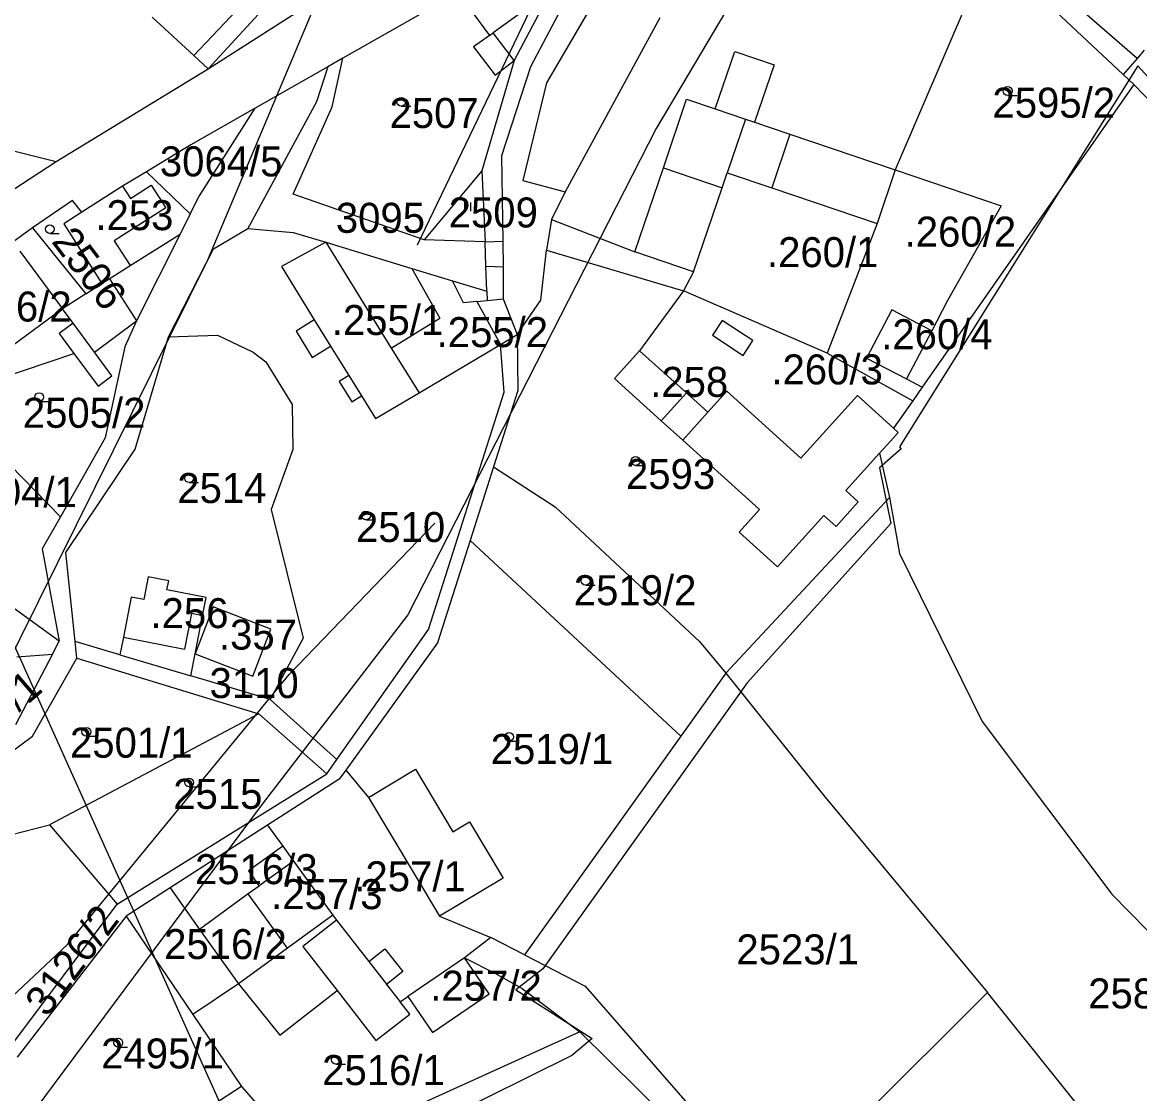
# Model space of a CAD drawing. Extents: x -564810 to -550519, y -1045831 to -1034011.
# Drawn here: x -552616.9 to -552426.8, y -1036586.2 to -1036404 of the extents above; entities that cross this region are included whole.
import ezdxf

# ---------------------------------------------------------------- set-up
doc = ezdxf.new("R2010")
doc.units = 0
for name, color, linetype in [('KN stav', 7, 'Continuous'), ('Obvod KPU', 7, 'Continuous'), ('Parcelní čísla', 7, 'Continuous'), ('STG', 7, 'Continuous'), ('Vrstva 14', 7, 'Continuous'), ('Vrstva 22', 7, 'Continuous'), ('Vrstva 33', 7, 'Continuous'), ('Vrstva 4', 7, 'Continuous'), ('zamokř ploch', 7, 'Continuous')]:
    doc.layers.add(name, color=color, linetype=linetype)

msp = doc.modelspace()

# ---------------------------------------------------------------- linework, layer by layer
at = {"layer": 'KN stav'}
for p, q in [((-552510.7, -1036374.1), (-552530.47, -1036411.59)), ((-552506.89, -1036378.57), (-552527.71, -1036414.32)), ((-552585.27, -1036411.9), (-552553.54, -1036391.61)), ((-552452.36, -1036391.6), (-552468.4, -1036429.12)), ((-552429.63, -1036412.9), (-552452.36, -1036391.6)), ((-552571.2, -1036396.64), (-552585.27, -1036411.9)), ((-552542.81, -1036398.93), (-552562.39, -1036410.12)), ((-552526.97, -1036398.7), (-552533.23, -1036410.52)), ((-552541.09, -1036401.27), (-552537.44, -1036406.24)), ((-552594.79, -1036403.13), (-552587.73, -1036409.63)), ((-552508.46, -1036403.26), (-552524.56, -1036432.86)), ((-552537.44, -1036406.24), (-552540.12, -1036408.17)), ((-552540.12, -1036408.17), (-552536.47, -1036412.98)), ((-552426.05, -1036408.77), (-552427.24, -1036410.15)), ((-552587.73, -1036409.63), (-552585.27, -1036411.9)), ((-552562.39, -1036410.12), (-552564.91, -1036411.56)), ((-552564.19, -1036418.39), (-552562.39, -1036410.12)), ((-552533.23, -1036410.52), (-552538.7, -1036429.27)), ((-552536.47, -1036412.98), (-552533.23, -1036410.52)), ((-552499.02, -1036418.73), (-552495.71, -1036408.98)), ((-552495.71, -1036408.98), (-552489.02, -1036411.25)), ((-552427.24, -1036410.15), (-552429.63, -1036412.9)), ((-552611.15, -1036427.67), (-552585.27, -1036411.9)), ((-552564.91, -1036411.56), (-552577.27, -1036418.62)), ((-552564.91, -1036411.56), (-552566.82, -1036417.56)), ((-552530.47, -1036411.59), (-552535.38, -1036426.72)), ((-552489.02, -1036411.25), (-552492.32, -1036421)), ((-552527.71, -1036414.32), (-552531.77, -1036430.93)), ((-552427.83, -1036414.59), (-552463.82, -1036466.07)), ((-552429.63, -1036412.9), (-552427.83, -1036414.59)), ((-552400.05, -1036443.53), (-552427.83, -1036414.59)), ((-552566.82, -1036417.56), (-552578.55, -1036439.05)), ((-552570.82, -1036433.26), (-552564.19, -1036418.39)), ((-552507.85, -1036428.76), (-552503.89, -1036417.08)), ((-552503.89, -1036417.08), (-552499.02, -1036418.73)), ((-552577.27, -1036418.62), (-552588.21, -1036424.87)), ((-552586.87, -1036433.72), (-552577.27, -1036418.62)), ((-552492.32, -1036421), (-552486.31, -1036423.04)), ((-552486.31, -1036423.04), (-552468.4, -1036429.12)), ((-552623.78, -1036424.51), (-552611.15, -1036427.67)), ((-552588.21, -1036424.87), (-552595.78, -1036429.43)), ((-552654.19, -1036455.9), (-552611.15, -1036427.67)), ((-552535.38, -1036426.72), (-552535.14, -1036441.22)), ((-552595.78, -1036429.43), (-552599.85, -1036431.88)), ((-552595.78, -1036429.43), (-552588.33, -1036436.61)), ((-552538.7, -1036429.27), (-552548.51, -1036441)), ((-552538.7, -1036429.27), (-552538.17, -1036441.33)), ((-552512.7, -1036443.05), (-552507.85, -1036428.76)), ((-552468.4, -1036429.12), (-552471.49, -1036438.24)), ((-552468.4, -1036429.12), (-552450.42, -1036435.22)), ((-552531.77, -1036430.93), (-552524.56, -1036432.86)), ((-552599.85, -1036431.88), (-552606.75, -1036436.3)), ((-552548.51, -1036441), (-552570.82, -1036433.26)), ((-552524.56, -1036432.86), (-552526.88, -1036437.57)), ((-552608.34, -1036434.33), (-552615.13, -1036438.98)), ((-552606.75, -1036436.3), (-552608.34, -1036434.33)), ((-552588.33, -1036436.61), (-552586.87, -1036433.72)), ((-552450.42, -1036435.22), (-552459.56, -1036451.43)), ((-552606.75, -1036436.3), (-552609.84, -1036438.27)), ((-552588.33, -1036436.61), (-552590.04, -1036440.02)), ((-552615.13, -1036438.98), (-552618.47, -1036441.38)), ((-552615.13, -1036438.98), (-552606.07, -1036450.18)), ((-552609.84, -1036438.27), (-552603.34, -1036448.44)), ((-552584.37, -1036442.56), (-552578.55, -1036439.05)), ((-552578.55, -1036439.05), (-552570.84, -1036439.74)), ((-552526.88, -1036437.57), (-552527.71, -1036442.76)), ((-552526.88, -1036437.57), (-552512.7, -1036443.05)), ((-552471.49, -1036438.24), (-552480, -1036460.26)), ((-552598.56, -1036445.38), (-552590.04, -1036440.02)), ((-552590.04, -1036440.02), (-552597.48, -1036454.8)), ((-552570.84, -1036439.74), (-552565.28, -1036441.42)), ((-552538.17, -1036441.33), (-552548.51, -1036441)), ((-552592.03, -1036457.52), (-552584.37, -1036442.56)), ((-552565.28, -1036441.42), (-552572.81, -1036445.56)), ((-552565.28, -1036441.42), (-552554.12, -1036459.42)), ((-552565.28, -1036441.42), (-552550.61, -1036445.86)), ((-552538.03, -1036445.5), (-552538.17, -1036441.33)), ((-552535.14, -1036441.22), (-552535.11, -1036445.6)), ((-552528.71, -1036451.27), (-552527.71, -1036442.76)), ((-552527.71, -1036442.76), (-552504.42, -1036449.68)), ((-552603.34, -1036448.44), (-552598.56, -1036445.38)), ((-552572.81, -1036445.56), (-552567.22, -1036454.59)), ((-552550.61, -1036445.86), (-552543.7, -1036447.95)), ((-552537.9, -1036449.71), (-552538.03, -1036445.5)), ((-552535.11, -1036445.6), (-552535.07, -1036451.04)), ((-552606.07, -1036450.18), (-552603.34, -1036448.44)), ((-552543.7, -1036447.95), (-552537.9, -1036449.71)), ((-552537.9, -1036449.71), (-552537.84, -1036451.32)), ((-552504.42, -1036449.68), (-552511.88, -1036459.86)), ((-552480, -1036460.26), (-552504.42, -1036449.68)), ((-552537.84, -1036451.32), (-552535.07, -1036451.04)), ((-552535.07, -1036451.04), (-552532.69, -1036457.12)), ((-552532.69, -1036457.12), (-552528.71, -1036451.27)), ((-552459.56, -1036451.43), (-552462.2, -1036456.47)), ((-552468.97, -1036452.92), (-552473.27, -1036461.11)), ((-552462.2, -1036456.47), (-552468.97, -1036452.92)), ((-552604.63, -1036460.09), (-552597.48, -1036454.8)), ((-552597.48, -1036454.8), (-552599.43, -1036459.2)), ((-552567.22, -1036454.59), (-552570.33, -1036456.52)), ((-552597.69, -1036476.58), (-552592.03, -1036457.52)), ((-552592.03, -1036457.52), (-552583.66, -1036457.2)), ((-552583.66, -1036457.2), (-552577.61, -1036460.09)), ((-552570.33, -1036456.52), (-552567.56, -1036460.99)), ((-552535.54, -1036458.81), (-552532.69, -1036457.12)), ((-552532.69, -1036457.12), (-552532.59, -1036466.63)), ((-552462.2, -1036456.47), (-552466.5, -1036464.66)), ((-552601.63, -1036464.14), (-552604.63, -1036460.09)), ((-552599.43, -1036459.2), (-552602.77, -1036474.65)), ((-552577.61, -1036460.09), (-552575.49, -1036461.77)), ((-552567.56, -1036460.99), (-552564.45, -1036459.06)), ((-552564.45, -1036459.06), (-552561.34, -1036464.08)), ((-552554.12, -1036459.42), (-552549.41, -1036467.03)), ((-552549.41, -1036467.03), (-552535.54, -1036458.81)), ((-552534.9, -1036466.89), (-552535.54, -1036458.81)), ((-552511.88, -1036459.86), (-552516.16, -1036464.59)), ((-552511.88, -1036459.86), (-552503.94, -1036467.03)), ((-552620.91, -1036464.65), (-552608.12, -1036460.32)), ((-552608.12, -1036460.32), (-552604, -1036465.89)), ((-552575.49, -1036461.77), (-552570.99, -1036468.98)), ((-552480, -1036460.26), (-552465.44, -1036468.38)), ((-552473.27, -1036461.11), (-552466.5, -1036464.66)), ((-552604, -1036465.89), (-552601.63, -1036464.14)), ((-552561.34, -1036464.08), (-552562.97, -1036465.09)), ((-552562.97, -1036465.09), (-552560.83, -1036468.55)), ((-552516.16, -1036464.59), (-552508.22, -1036471.77)), ((-552466.5, -1036464.66), (-552463.82, -1036466.07)), ((-552560.83, -1036468.55), (-552559.2, -1036467.54)), ((-552559.2, -1036467.54), (-552556.8, -1036471.41)), ((-552556.8, -1036471.41), (-552549.41, -1036467.03)), ((-552547.8, -1036507.29), (-552534.9, -1036466.89)), ((-552532.59, -1036466.63), (-552536.73, -1036479.62)), ((-552503.94, -1036467.03), (-552500.29, -1036470.33)), ((-552463.82, -1036466.07), (-552465.44, -1036468.38)), ((-552570.99, -1036468.98), (-552570.86, -1036476.64)), ((-552465.44, -1036468.38), (-552468.69, -1036473.04)), ((-552500.29, -1036470.33), (-552504.56, -1036475.07)), ((-552508.22, -1036471.77), (-552504.56, -1036475.07)), ((-552468.69, -1036473.04), (-552467.9, -1036473.76)), ((-552623.64, -1036474.52), (-552610.41, -1036488.12)), ((-552602.77, -1036474.65), (-552610.41, -1036488.12)), ((-552504.56, -1036475.07), (-552491.47, -1036486.89)), ((-552469.24, -1036475.24), (-552471.07, -1036477.27)), ((-552467.9, -1036473.76), (-552469.24, -1036475.24)), ((-552609.46, -1036494.16), (-552597.69, -1036476.58)), ((-552570.86, -1036476.64), (-552574.53, -1036486.87)), ((-552476.81, -1036483.62), (-552471.07, -1036477.27)), ((-552471.07, -1036477.27), (-552469.37, -1036484.81)), ((-552536.73, -1036479.62), (-552540.73, -1036492.16)), ((-552536.73, -1036479.62), (-552526.27, -1036486.43)), ((-552469.37, -1036484.81), (-552497.25, -1036514.68)), ((-552474.69, -1036485.54), (-552476.81, -1036483.62)), ((-552469.37, -1036484.81), (-552467.69, -1036494.33)), ((-552526.27, -1036486.43), (-552501.72, -1036509.31)), ((-552478.48, -1036489.74), (-552474.69, -1036485.54)), ((-552610.41, -1036488.12), (-552613.51, -1036493.58)), ((-552574.53, -1036486.87), (-552569.12, -1036508.76)), ((-552491.47, -1036486.89), (-552494.95, -1036490.74)), ((-552488.42, -1036496.64), (-552480.53, -1036487.9)), ((-552480.53, -1036487.9), (-552478.48, -1036489.74)), ((-552540.73, -1036492.16), (-552546.27, -1036509.54)), ((-552540.73, -1036492.16), (-552504.9, -1036525.39)), ((-552494.95, -1036490.74), (-552488.42, -1036496.64)), ((-552610.62, -1036509.28), (-552631.59, -1036494.06)), ((-552613.51, -1036493.58), (-552610.62, -1036509.28)), ((-552607.88, -1036509.3), (-552609.46, -1036494.16)), ((-552467.69, -1036494.33), (-552453.6, -1036522.94)), ((-552595.45, -1036498.3), (-552596.21, -1036502.18)), ((-552591.98, -1036498.97), (-552595.45, -1036498.3)), ((-552592.28, -1036500.51), (-552591.98, -1036498.97)), ((-552598.36, -1036501.76), (-552599.69, -1036508.58)), ((-552596.21, -1036502.18), (-552598.36, -1036501.76)), ((-552585.6, -1036501.81), (-552592.28, -1036500.51)), ((-552586.21, -1036504.92), (-552585.6, -1036501.81)), ((-552584.44, -1036503.41), (-552587.47, -1036511.41)), ((-552574.59, -1036507.22), (-552584.44, -1036503.41)), ((-552587.47, -1036511.41), (-552586.21, -1036504.92)), ((-552577.68, -1036515.21), (-552574.59, -1036507.22)), ((-552563.4, -1036529.36), (-552547.8, -1036507.29)), ((-552611.75, -1036511.45), (-552610.62, -1036509.28)), ((-552600.28, -1036511.57), (-552607.88, -1036509.3)), ((-552607.59, -1036512.12), (-552607.88, -1036509.3)), ((-552599.69, -1036508.58), (-552600.28, -1036511.57)), ((-552569.12, -1036508.76), (-552574.72, -1036519.19)), ((-552546.27, -1036509.54), (-552561.87, -1036531.18)), ((-552501.72, -1036509.31), (-552497.25, -1036514.68)), ((-552611.75, -1036511.45), (-552618.02, -1036523.5)), ((-552617.83, -1036511.94), (-552611.75, -1036511.45)), ((-552588.2, -1036515.17), (-552587.47, -1036511.42)), ((-552587.47, -1036511.41), (-552587.47, -1036511.42)), ((-552587.47, -1036511.42), (-552577.68, -1036515.21)), ((-552615.17, -1036525.4), (-552607.59, -1036512.12)), ((-552607.59, -1036512.12), (-552576.66, -1036521.61)), ((-552600.28, -1036511.57), (-552588.2, -1036515.17)), ((-552574.72, -1036519.19), (-552588.2, -1036515.17)), ((-552497.25, -1036514.68), (-552504.9, -1036525.39)), ((-552497.25, -1036514.68), (-552480.59, -1036535.46)), ((-552574.72, -1036519.19), (-552563.4, -1036529.36)), ((-552576.66, -1036521.61), (-552612.27, -1036540.49)), ((-552576.66, -1036521.61), (-552565.07, -1036531.79)), ((-552453.6, -1036522.94), (-552431.58, -1036552.29)), ((-552627.8, -1036534.76), (-552615.17, -1036525.4)), ((-552504.9, -1036525.39), (-552531.48, -1036562.62)), ((-552565.07, -1036531.79), (-552563.4, -1036529.36)), ((-552600.75, -1036554), (-552565.07, -1036531.79)), ((-552561.87, -1036531.18), (-552562.97, -1036532.71)), ((-552561.87, -1036531.18), (-552558.01, -1036535.82)), ((-552558.01, -1036535.82), (-552550.01, -1036531.05)), ((-552550.01, -1036531.05), (-552543.67, -1036541.68)), ((-552562.97, -1036532.71), (-552575.17, -1036540.56)), ((-552480.59, -1036535.46), (-552452.72, -1036569.02)), ((-552543.67, -1036541.68), (-552540.81, -1036539.98)), ((-552540.81, -1036539.98), (-552535.08, -1036549.57)), ((-552626.58, -1036544.16), (-552612.27, -1036540.49)), ((-552612.27, -1036540.49), (-552600.75, -1036554)), ((-552575.17, -1036540.56), (-552591.76, -1036551.23)), ((-552575.17, -1036540.56), (-552572.6, -1036544.1)), ((-552572.6, -1036544.1), (-552578.44, -1036548.34)), ((-552572.6, -1036544.1), (-552570.74, -1036546.65)), ((-552570.74, -1036546.65), (-552564.06, -1036555.85)), ((-552578.44, -1036548.34), (-552576.58, -1036550.9)), ((-552591.76, -1036551.23), (-552599.2, -1036556.02)), ((-552591.76, -1036551.23), (-552586.74, -1036558.27)), ((-552576.58, -1036550.9), (-552578.45, -1036552.25)), ((-552535.08, -1036549.57), (-552545.93, -1036556.05)), ((-552578.45, -1036552.25), (-552586.74, -1036558.27)), ((-552431.58, -1036552.29), (-552411.53, -1036572.68)), ((-552619.15, -1036578.6), (-552600.75, -1036554)), ((-552599.2, -1036556.02), (-552617.77, -1036579.99)), ((-552599.2, -1036556.02), (-552587.87, -1036572.76)), ((-552564.06, -1036555.85), (-552563.43, -1036556.72)), ((-552563.43, -1036556.72), (-552557.97, -1036563.73)), ((-552545.93, -1036556.05), (-552537.22, -1036559.67)), ((-552586.74, -1036558.27), (-552580.14, -1036567.53)), ((-552537.22, -1036559.67), (-552541.66, -1036563.11)), ((-552531.48, -1036562.62), (-552537.22, -1036559.67)), ((-552557.97, -1036563.73), (-552555.2, -1036561.57)), ((-552555.2, -1036561.57), (-552552.17, -1036565.46)), ((-552531.48, -1036562.62), (-552521.13, -1036567.93)), ((-552541.66, -1036563.11), (-552551.3, -1036569.67)), ((-552537.48, -1036569.25), (-552541.66, -1036563.11)), ((-552541.66, -1036563.11), (-552536.51, -1036565.69)), ((-552552.17, -1036565.46), (-552554.94, -1036567.62)), ((-552536.51, -1036565.69), (-552531.87, -1036568.34)), ((-552580.14, -1036567.53), (-552587.87, -1036572.76)), ((-552580.14, -1036567.53), (-552573.1, -1036576.28)), ((-552554.94, -1036567.62), (-552552.63, -1036570.58)), ((-552531.87, -1036568.34), (-552522.08, -1036575.68)), ((-552521.13, -1036567.93), (-552488.83, -1036604.94)), ((-552573.1, -1036576.28), (-552563.35, -1036568.68)), ((-552563.35, -1036568.68), (-552556.74, -1036577.17)), ((-552552.63, -1036570.58), (-552551.3, -1036569.67)), ((-552551.3, -1036569.67), (-552547.12, -1036575.81)), ((-552547.12, -1036575.81), (-552537.48, -1036569.25)), ((-552452.72, -1036569.02), (-552488.83, -1036604.94)), ((-552429.32, -1036598.11), (-552452.72, -1036569.02)), ((-552550.99, -1036572.69), (-552552.63, -1036570.58)), ((-552587.87, -1036572.76), (-552579.6, -1036584.98)), ((-552556.74, -1036577.17), (-552550.99, -1036572.69)), ((-552522.08, -1036575.68), (-552569.02, -1036596.97)), ((-552522.08, -1036575.68), (-552504.73, -1036592.77)), ((-552579.6, -1036584.98), (-552601.99, -1036599.47)), ((-552579.6, -1036584.98), (-552569.02, -1036596.97))]:
    msp.add_line(p, q, dxfattribs=at)
at = {"layer": 'Obvod KPU'}
for p, q in [((-552427.17, -1036411.44), (-552467.69, -1036476.18)), ((-552399.33, -1036441.9), (-552427.17, -1036411.44)), ((-552467.38, -1036476.56), (-552471.09, -1036479.79)), ((-552467.69, -1036476.18), (-552467.38, -1036476.56)), ((-552471.09, -1036479.79), (-552469.14, -1036489.25)), ((-552469.14, -1036489.25), (-552493.6, -1036516.32)), ((-552493.6, -1036516.32), (-552528.37, -1036564.96)), ((-552528.37, -1036564.96), (-552532.97, -1036568.53)), ((-552532.97, -1036568.53), (-552519.95, -1036576.81)), ((-552519.95, -1036576.81), (-552523.43, -1036579.71)), ((-552523.43, -1036579.71), (-552564.02, -1036599.82))]:
    msp.add_line(p, q, dxfattribs=at)
at = {"layer": 'STG'}
for points in [[(-552406.18, -1036240.18), (-552442.92, -1036277.85), (-552463.13, -1036323.79), (-552479.67, -1036372.48), (-552509.06, -1036422.1), (-552551.31, -1036504.79), (-552576.11, -1036536.95), (-552634.9, -1036615.96), (-552691.85, -1036672.93), (-552770.85, -1036728.98), (-552832.39, -1036818.1), (-552837.9, -1036875.06), (-552831.47, -1036931.11)], [(-553086.83, -1037509.03), (-553102.44, -1037299.55), (-553086.83, -1037209.51), (-553071.21, -1037131.41), (-553050.08, -1037031.26), (-553047.33, -1036952.24), (-553054.68, -1036883.33), (-553078.56, -1036837.39), (-553119.89, -1036809.83), (-553157.55, -1036794.21), (-553196.13, -1036789.62), (-553152.96, -1036760.21), (-553125.41, -1036746.43), (-553070.29, -1036720.71), (-552977.52, -1036697.74), (-552896.69, -1036677.52), (-552848, -1036668.34), (-552776.36, -1036649.96), (-552684.5, -1036608.61), (-552638.57, -1036588.4), (-552609.18, -1036560.84), (-552571.52, -1036514.9), (-552546.72, -1036489.17)]]:
    msp.add_lwpolyline(points, dxfattribs=at)
at = {"layer": 'Vrstva 14'}
msp.add_lwpolyline([(-551754.89, -1038428.38), (-553519.59, -1034507.17), (-553502.09, -1034572.44)], dxfattribs=at)
at = {"layer": 'Vrstva 33'}
msp.add_lwpolyline([(-552896.64, -1036832.02), (-552870.12, -1036811.16), (-552837.42, -1036779.18), (-552809.09, -1036744.29), (-552783.66, -1036724.66), (-552767.68, -1036700.67), (-552758.23, -1036681.34), (-552737.16, -1036648.63), (-552719, -1036601.38), (-552705.2, -1036538.15), (-552687.76, -1036536.69), (-552655.06, -1036539.6), (-552633.27, -1036541.05), (-552585.32, -1036444.38), (-552563.52, -1036392.48), (-552511.94, -1036348.14), (-552488.69, -1036314.71), (-552549.72, -1036441.91)], dxfattribs=at)
at = {"layer": 'Vrstva 4'}
for p, q in [((-552573.43, -1036394.58), (-552587.73, -1036409.63)), ((-552427.24, -1036410.15), (-552445.09, -1036394.66)), ((-552526.97, -1036398.7), (-552536.82, -1036405.79)), ((-552537.44, -1036406.24), (-552536.82, -1036405.79)), ((-552533.23, -1036410.52), (-552536.82, -1036405.79)), ((-552499.02, -1036418.73), (-552493.89, -1036420.47)), ((-552493.89, -1036420.47), (-552496.98, -1036429.59)), ((-552493.89, -1036420.47), (-552492.32, -1036421)), ((-552486.31, -1036423.04), (-552489.41, -1036432.16)), ((-552507.85, -1036428.76), (-552497.85, -1036432.15)), ((-552497.85, -1036432.15), (-552496.98, -1036429.59)), ((-552496.98, -1036429.59), (-552489.41, -1036432.16)), ((-552598.51, -1036433.97), (-552594.94, -1036431.69)), ((-552594.94, -1036431.69), (-552592.45, -1036435.59)), ((-552599.85, -1036431.88), (-552598.51, -1036433.97)), ((-552502.7, -1036446.44), (-552497.85, -1036432.15)), ((-552489.41, -1036432.16), (-552471.49, -1036438.23)), ((-552592.45, -1036435.59), (-552601.24, -1036441.2)), ((-552601.24, -1036441.2), (-552598.56, -1036445.38)), ((-552617.3, -1036442.96), (-552610.07, -1036452.73)), ((-552538.17, -1036441.33), (-552535.14, -1036441.21)), ((-552502.7, -1036446.44), (-552512.7, -1036443.05)), ((-552550.61, -1036445.86), (-552545.85, -1036454.3)), ((-552538.04, -1036445.5), (-552535.11, -1036445.59)), ((-552502.7, -1036446.44), (-552504.42, -1036449.68)), ((-552602.07, -1036447.62), (-552597.48, -1036454.8)), ((-552541.83, -1036451.73), (-552543.7, -1036447.95)), ((-552606.07, -1036450.18), (-552610.07, -1036452.73)), ((-552539.6, -1036451.5), (-552541.83, -1036451.73)), ((-552539.6, -1036451.5), (-552537.84, -1036451.32)), ((-552539.6, -1036451.5), (-552535.54, -1036458.8)), ((-552610.07, -1036452.73), (-552622.78, -1036462.12)), ((-552608.25, -1036455.19), (-552610.07, -1036452.73)), ((-552554.12, -1036459.42), (-552545.85, -1036454.3)), ((-552608.25, -1036455.19), (-552610.62, -1036456.94)), ((-552604.63, -1036460.09), (-552608.25, -1036455.19)), ((-552567.22, -1036454.59), (-552564.45, -1036459.06)), ((-552497.87, -1036454.72), (-552499.51, -1036457.24)), ((-552492.65, -1036458.15), (-552497.87, -1036454.72)), ((-552610.62, -1036456.94), (-552608.12, -1036460.32)), ((-552499.51, -1036457.24), (-552494.29, -1036460.66)), ((-552494.29, -1036460.66), (-552492.65, -1036458.15)), ((-552561.34, -1036464.08), (-552559.2, -1036467.54)), ((-552503.94, -1036467.03), (-552508.22, -1036471.76)), ((-552500.29, -1036470.33), (-552497.06, -1036466.76)), ((-552497.06, -1036466.76), (-552484.44, -1036478.15)), ((-552484.44, -1036478.15), (-552474.82, -1036467.5)), ((-552474.82, -1036467.5), (-552468.69, -1036473.03)), ((-552588.13, -1036504.54), (-552589.31, -1036510.6)), ((-552586.21, -1036504.92), (-552588.13, -1036504.54)), ((-552599.69, -1036508.57), (-552589.31, -1036510.6)), ((-552558.01, -1036535.82), (-552545.93, -1036556.05)), ((-552570.74, -1036546.65), (-552576.58, -1036550.89)), ((-552571.77, -1036561.44), (-552578.45, -1036552.25)), ((-552564.06, -1036555.84), (-552571.77, -1036561.44)), ((-552563.43, -1036556.71), (-552569.18, -1036561.2)), ((-552571.77, -1036561.44), (-552580.14, -1036567.53)), ((-552569.18, -1036561.2), (-552563.35, -1036568.68)), ((-552557.97, -1036563.72), (-552554.94, -1036567.61))]:
    msp.add_line(p, q, dxfattribs=at)
at = {"layer": 'zamokř ploch'}
for p, q in [((-552449.28, -1036416.44), (-552447.68, -1036416.44)), ((-552552.43, -1036418.29), (-552550.83, -1036418.29)), ((-552541.66, -1036434.65), (-552541.66, -1036436.15)), ((-552540.66, -1036434.65), (-552540.66, -1036436.15)), ((-552612.21, -1036439.94), (-552610.61, -1036439.94)), ((-552614.02, -1036468.5), (-552612.42, -1036468.5)), ((-552512.57, -1036479.36), (-552510.97, -1036479.36)), ((-552588.52, -1036482.3), (-552586.92, -1036482.3)), ((-552558.43, -1036488.62), (-552556.82, -1036488.62)), ((-552521.06, -1036499.72), (-552519.46, -1036499.72)), ((-552606, -1036525.42), (-552604.4, -1036525.42)), ((-552534.07, -1036526.28), (-552532.47, -1036526.28)), ((-552588.52, -1036534.04), (-552586.92, -1036534.04)), ((-552600.57, -1036578.29), (-552598.97, -1036578.29)), ((-552563.53, -1036581.21), (-552561.93, -1036581.21))]:
    msp.add_line(p, q, dxfattribs=at)
for centre in [(-552449.28, -1036415.69), (-552552.43, -1036417.54), (-552612.21, -1036439.19), (-552614.02, -1036467.75), (-552512.57, -1036478.61), (-552588.52, -1036481.55), (-552558.43, -1036487.87), (-552521.06, -1036498.97), (-552606, -1036524.67), (-552534.07, -1036525.53), (-552588.52, -1036533.29), (-552600.57, -1036577.54), (-552563.53, -1036580.46)]:
    msp.add_circle(centre, 0.75, dxfattribs=at)

# ---------------------------------------------------------------- texts
at = {"layer": 'Parcelní čísla'}
for s, p in [('2595/2', (-552451.88, -1036420.23)), ('2507', (-552554.42, -1036421.98)), ('3064/5', (-552593.49, -1036430.21)), ('3095', (-552563.56, -1036439.81)), ('2509', (-552544.36, -1036438.9)), ('2505/2', (-552616.8, -1036472.97)), ('2593', (-552514.21, -1036483.38)), ('2504/1', (-552628.46, -1036486.46)), ('2514', (-552590.52, -1036485.77)), ('2510', (-552560.13, -1036492.4)), ('2519/2', (-552523.09, -1036503.14)), ('3110', (-552585.04, -1036518.93)), ('2501/1', (-552608.78, -1036529.07)), ('2519/1', (-552537.22, -1036530.15)), ('2515', (-552591.21, -1036537.77)), ('2516/3', (-552587.51, -1036550.58)), ('2516/2', (-552592.76, -1036563.32)), ('2523/1', (-552495.43, -1036564.22)), ('2588', (-552435.59, -1036571.71)), ('2495/1', (-552603.47, -1036581.92)), ('2516/1', (-552565.88, -1036584.75))]:
    msp.add_text(s, height=5.1, dxfattribs=at).set_placement(p)
for s, rotation, p in [('2506', 307.0267, (-552612.05, -1036441.31)), ('2414/1', 40.8395, (-552628.94, -1036531.31)), ('3126/2', 53.2463, (-552612.69, -1036573.38))]:
    msp.add_text(s, height=5.1, rotation=rotation, dxfattribs=at).set_placement(p)
at = {"layer": 'Vrstva 22'}
for s, p in [('.253', (-552604.46, -1036439.36)), ('.260/2', (-552466.81, -1036442.16)), ('.260/1', (-552490.23, -1036445.65)), ('.16/2', (-552623.66, -1036454.9)), ('.255/1', (-552564.25, -1036457.19)), ('.255/2', (-552546.42, -1036459.25)), ('.260/4', (-552470.8, -1036459.61)), ('.260/3', (-552489.48, -1036465.59)), ('.258', (-552510.09, -1036467.71)), ('.256', (-552595.09, -1036507.04)), ('.357', (-552583.44, -1036510.69)), ('.257/1', (-552560.42, -1036551.79)), ('.257/3', (-552574.57, -1036554.83)), ('.257/2', (-552547.49, -1036570.4))]:
    msp.add_text(s, height=5.1, dxfattribs=at).set_placement(p)

doc.saveas('drawing.dxf')
